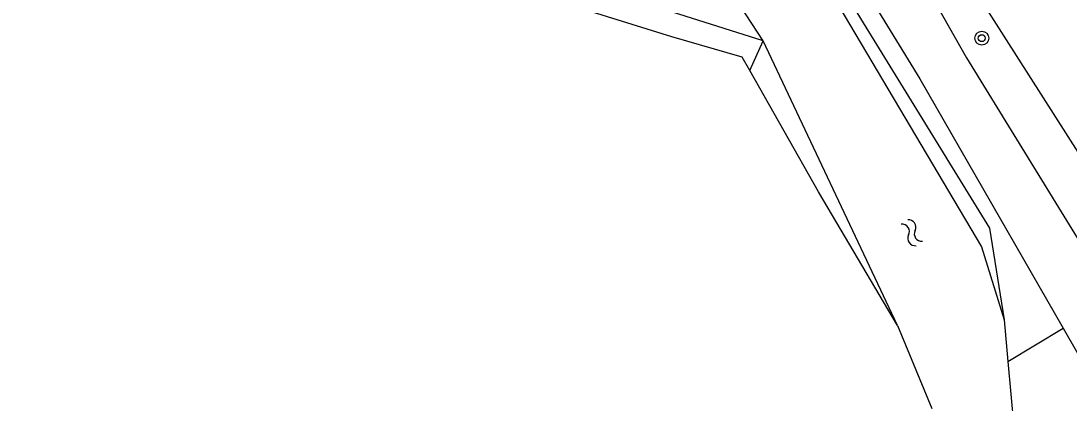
# Model space of a CAD drawing. Extents: x 124000 to 129000, y 395500 to 397503.
# Drawn here: x 128504.4 to 128564.6, y 395977.4 to 395999.4 of the extents above; entities that cross this region are included whole.
import ezdxf

# ---------------------------------------------------------------- set-up
doc = ezdxf.new("R2010")
doc.units = 0
for name, color, linetype in [('gg-afsc-faunaraster', 7, 'Continuous'), ('gg-knt-onverhard', 7, 'Continuous'), ('gg-kntw-bovenkant insteek waterloop', 7, 'Continuous'), ('gt-grn-groengrens', 7, 'Continuous'), ('gt-symb-boom', 7, 'Continuous'), ('gt-symb-watersymbool', 7, 'Continuous'), ('gx-grn-maaiveld', 7, 'Continuous')]:
    doc.layers.add(name, color=color, linetype=linetype)

# ---------------------------------------------------------------- blocks, each defined once
blk = doc.blocks.new('gt0-WA')
at = {"layer": 'gt-symb-watersymbool'}
for centre, start, end in [((-0.323, 0.022), 28.07249, 151.92751), ((0.427, 0.422), 208.07248, 331.92751), ((-0.323, -0.428), 28.07249, 151.92751), ((0.427, -0.028), 208.07248, 331.92751)]:
    blk.add_arc(centre, 0.425, start, end, dxfattribs=at)
blk = doc.blocks.new('gt0-BOOM')
at = {"layer": 'gt-symb-boom'}
for radius in [0.4, 0.2]:
    blk.add_circle((0, 0), radius, dxfattribs=at)

msp = doc.modelspace()

# ---------------------------------------------------------------- linework, layer by layer
at = {"layer": 'gg-afsc-faunaraster'}
msp.add_line((128567.645, 395987.941), (128554.932, 396007.902), dxfattribs=at)
at = {"layer": 'gg-knt-onverhard'}
for points in [[(128476.811, 396077.376), (128491.637, 396078.697), (128495.515, 396077.52), (128508.319, 396064.576), (128516.712, 396055.422), (128525.559, 396044.984), (128533.744, 396033.169), (128541.589, 396020.39), (128550.101, 396005.771), (128556.05, 395996.09), (128564.287, 395981.752)], [(128529.408, 396044.733), (128536.313, 396035.075), (128544.425, 396021.912), (128553.211, 396007.037), (128558.725, 395997.299), (128567.202, 395983.51)], [(128564.287, 395981.752), (128566.918, 395977.173), (128567.077, 395975.776)]]:
    msp.add_lwpolyline(points, dxfattribs=at)
at = {"layer": 'gg-kntw-bovenkant insteek waterloop'}
for p, q in [((128554.77, 395981.907), (128556.736, 395977.129)), ((128560.89, 395982.23), (128561.111, 395979.831)), ((128561.111, 395979.831), (128561.593, 395974.609))]:
    msp.add_line(p, q, dxfattribs=at)
at = {"layer": 'gt-grn-groengrens'}
msp.add_line((128561.111, 395979.831), (128564.287, 395981.752), dxfattribs=at)
at = {"layer": 'gx-grn-maaiveld'}
for p, q in [((128547.044, 395998.261), (128544.572, 396002.059)), ((128546.28, 395996.56), (128547.044, 395998.261)), ((128554.77, 395981.907), (128547.044, 395998.261))]:
    msp.add_line(p, q, dxfattribs=at)
for points in [[(128547.044, 395998.261), (128536.204, 396001.716), (128532.997, 396003.636), (128528.987, 396004.526), (128526.249, 396006.215), (128506.643, 396025.655), (128502.613, 396029.53), (128498.333, 396031.917)], [(128546.28, 395996.56), (128545.842, 395997.333), (128541.794, 395998.505), (128535.509, 396000.46), (128532.492, 396002.713), (128526.411, 396004.265), (128518.692, 396010.468), (128508.616, 396021.93), (128501.784, 396028.64), (128497.711, 396030.926)], [(128549.505, 396003.478), (128559.596, 395986.427), (128560.89, 395982.23)], [(128550.122, 396003.656), (128560.06, 395987.49), (128560.89, 395982.23)], [(128554.77, 395981.907), (128550.228, 395989.59), (128546.28, 395996.56)]]:
    msp.add_lwpolyline(points, dxfattribs=at)

# ---------------------------------------------------------------- block references
at = {"layer": 'gt-symb-boom'}
msp.add_blockref('gt0-BOOM', (128559.609, 395998.421), dxfattribs=at)
at = {"layer": 'gt-symb-watersymbool', "rotation": -55.38819363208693}
msp.add_blockref('gt0-WA', (128555.565, 395987.281), dxfattribs=at)

doc.saveas('drawing.dxf')
